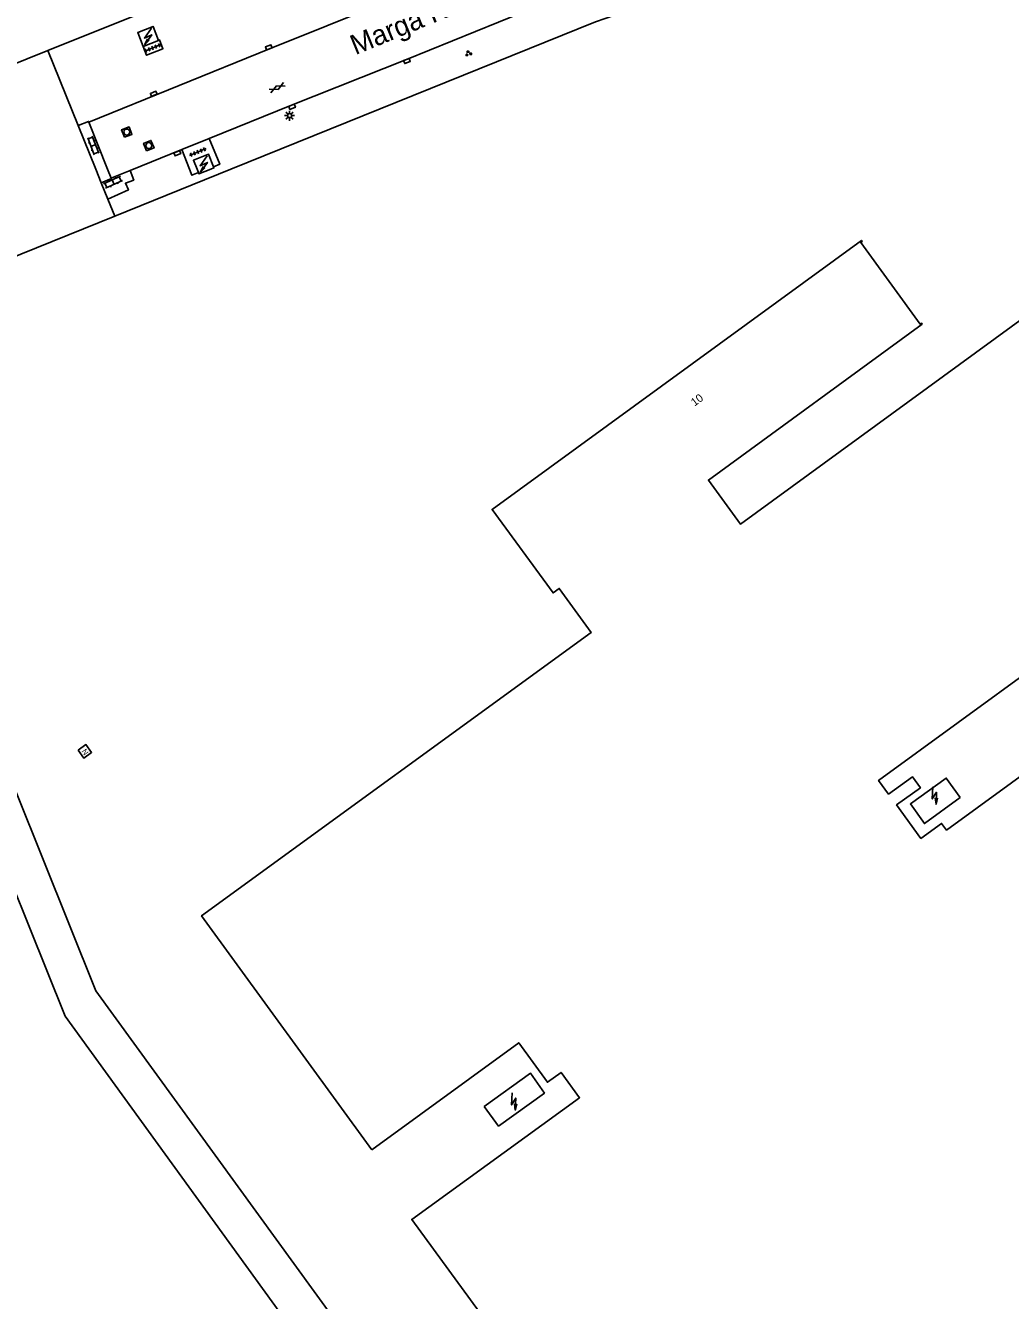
# Model space of a CAD drawing. Extents: x 126000 to 131009, y 393000 to 395500.
# Drawn here: x 130441.7 to 130564.8, y 393858.6 to 394018 of the extents above; entities that cross this region are included whole.
import ezdxf

# ---------------------------------------------------------------- set-up
doc = ezdxf.new("R2010")
doc.units = 0
for name, color, linetype in [('gg-afsc-hekwerk', 7, 'Continuous'), ('gg-anno-huisnummerreeks BGT', 7, 'Continuous'), ('gg-anno-openbare ruimte label', 7, 'Continuous'), ('gg-bbg-hoofdgebouw', 7, 'Continuous'), ('gg-bbg-lage trafo', 7, 'Continuous'), ('gg-knt-verharding', 7, 'Continuous'), ('gt-symb-gesloten verharding', 7, 'Continuous'), ('gt-symb-groenvak', 7, 'Continuous'), ('gt-symb-klinker verharding', 7, 'Continuous'), ('gt-symb-kolk', 7, 'Continuous'), ('gt-symb-lichtmast', 7, 'Continuous'), ('gt-symb-nortonput', 7, 'Continuous'), ('gt-symb-rioolschacht', 7, 'Continuous'), ('gt-symb-tegel verharding', 7, 'Continuous'), ('gt-symb-trafo symbool', 7, 'Continuous')]:
    doc.layers.add(name, color=color, linetype=linetype)

# ---------------------------------------------------------------- blocks, each defined once
blk = doc.blocks.new('gt0-KL1')
at = {"layer": 'gt-symb-klinker verharding'}
for p, q in [((-1.15, 0.3), (1.15, 0.3)), ((-1, -0.3), (-1, 0.3)), ((-0.5, 0.3), (-0.5, 0.45)), ((0, -0.3), (0, 0.3)), ((0.5, 0.3), (0.5, 0.45)), ((1, -0.3), (1, 0.3)), ((-1.15, -0.3), (1.15, -0.3)), ((-0.5, -0.45), (-0.5, -0.3)), ((0.5, -0.45), (0.5, -0.3))]:
    blk.add_line(p, q, dxfattribs=at)
blk = doc.blocks.new('gt0-HSP')
at = {"layer": 'gt-symb-trafo symbool'}
for points in [[(0.77, 0.75), (-0.53, 0), (0.47, 0), (-0.83, -0.75)], [(-0.22, -0.24), (-0.83, -0.75), (-0.08, -0.48)]]:
    blk.add_lwpolyline(points, dxfattribs=at)
blk = doc.blocks.new('gt0-TEG1')
at = {"layer": 'gt-symb-tegel verharding'}
for p, q in [((-1.12, 0), (1.12, 0)), ((-0.9, -0.25), (-0.9, 0.25)), ((-0.45, -0.25), (-0.45, 0.25)), ((0, -0.25), (0, 0.25)), ((0.45, -0.25), (0.45, 0.25)), ((0.9, -0.25), (0.9, 0.25))]:
    blk.add_line(p, q, dxfattribs=at)
blk = doc.blocks.new('gt0-KOLK')
at = {"layer": 'gt-symb-kolk'}
blk.add_lwpolyline([(0, 0), (0.38, 0), (0.38, 0.4), (-0.37, 0.4), (-0.37, 0), (0, 0)], dxfattribs=at)
blk = doc.blocks.new('gt0-RS')
at = {"layer": 'gt-symb-rioolschacht'}
blk.add_lwpolyline([(-0.5, -0.5), (0.5, -0.5), (0.5, 0.5), (-0.5, 0.5)], close=True, dxfattribs=at)
blk.add_circle((0, 0), 0.375, dxfattribs=at)
blk = doc.blocks.new('gt0-LMAST')
at = {"layer": 'gt-symb-lichtmast'}
for p, q in [((-0.18, 0.17), (-0.45, 0.44)), ((0, 0.25), (0, 0.62)), ((0.17, 0.17), (0.44, 0.44)), ((-0.25, 0), (-0.63, 0)), ((-0.18, -0.18), (-0.45, -0.45)), ((0, -0.25), (0, -0.63)), ((0.44, -0.45), (0.17, -0.18)), ((0.25, 0), (0.62, 0))]:
    blk.add_line(p, q, dxfattribs=at)
blk.add_circle((0, 0), 0.25, dxfattribs=at)
blk = doc.blocks.new('gt0-GESVH1')
at = {"layer": 'gt-symb-gesloten verharding'}
for p, q in [((-0.99, -0.26), (0.01, 0.24)), ((0.01, -0.26), (-0.99, 0.24)), ((0.01, 0.24), (1.01, -0.26)), ((1.01, 0.24), (0.01, -0.26))]:
    blk.add_line(p, q, dxfattribs=at)
blk = doc.blocks.new('gt0-GRVAK')
at = {"layer": 'gt-symb-groenvak'}
for p, q in [((-0.11, 0.19), (-0.23, 0.24)), ((-0.18, 0.15), (0.09, 0.15)), ((-0.09, 0.21), (-0.16, 0.32)), ((-0.05, 0.21), (-0.05, 0.39)), ((0, 0.21), (0.06, 0.32)), ((0.01, 0.19), (0.13, 0.24)), ((0.26, -0.05), (0.2, 0.06)), ((0.3, -0.05), (0.3, 0.13)), ((0.35, -0.05), (0.41, 0.06)), ((-0.25, -0.23), (-0.36, -0.18)), ((-0.32, -0.26), (-0.05, -0.26)), ((-0.23, -0.21), (-0.29, -0.1)), ((-0.18, -0.2), (-0.18, -0.02)), ((-0.14, -0.21), (-0.07, -0.1)), ((-0.12, -0.23), (0, -0.18)), ((0.24, -0.07), (0.12, -0.02)), ((0.17, -0.11), (0.44, -0.11)), ((0.37, -0.07), (0.49, -0.02))]:
    blk.add_line(p, q, dxfattribs=at)
blk = doc.blocks.new('gt0-NPUT')
at = {"layer": 'gt-symb-nortonput'}
blk.add_lwpolyline([(-0.57, -0.61), (-0.57, 0.59), (0.63, 0.59), (0.63, -0.61)], close=True, dxfattribs=at)
blk.add_text('N', height=0.7, dxfattribs=at).set_placement((-0.22, -0.38))

msp = doc.modelspace()

# ---------------------------------------------------------------- linework, layer by layer
at = {"layer": 'gg-afsc-hekwerk'}
for p, q in [((130444.5, 394014.83), (130448.28, 394005.45)), ((130448.28, 394005.45), (130450.48, 394000)), ((130450.48, 394000), (130451.16, 393998.32)), ((130452.86, 393994.13), (130467.38, 394000)), ((130451.16, 393998.32), (130451.99, 393996.28)), ((130451.99, 393996.28), (130452.86, 393994.13))]:
    msp.add_line(p, q, dxfattribs=at)
for points in [[(130467.38, 394000), (130512.92, 394018.41), (130515.32, 394019.25), (130518.42, 394020.6)], [(130518.08, 393804.24), (130450.49, 393897.35), (130417.4, 393979.8), (130452.86, 393994.13)]]:
    msp.add_lwpolyline(points, dxfattribs=at)
at = {"layer": 'gg-bbg-hoofdgebouw'}
msp.add_line((130531.78, 394049.96), (130444.5, 394014.83), dxfattribs=at)
for points in [[(130380.23, 393988.91), (130407.67, 394000), (130444.5, 394014.83)], [(130566.84, 393981.79), (130531.05, 393955.65), (130527.03, 393961.16), (130553.72, 393980.66), (130553.64, 393980.78), (130553.47, 393980.65), (130546.07, 393990.85), (130546.24, 393990.98), (130546.15, 393991.1), (130500, 393957.49), (130507.61, 393947.06), (130508.38, 393947.63), (130512.39, 393942.13), (130463.71, 393906.72), (130484.96, 393877.49)], [(130402.64, 393858), (130402.88, 393857.66), (130403.39, 393858.03), (130459.16, 393781.07), (130504.62, 393814.17), (130446.66, 393894.17), (130413.01, 393977.88), (130389.49, 393968.43), (130421.42, 393889.08), (130401.98, 393875.06)], [(130593.08, 393943.85), (130556.78, 393917.42), (130556.16, 393918.27), (130553.57, 393916.39), (130550.53, 393920.57), (130553.51, 393922.72), (130552.54, 393924.07), (130549.54, 393921.92), (130548.29, 393923.64), (130588.1, 393952.61)], [(130558.49, 393921.48), (130556.74, 393923.92), (130552.27, 393920.69), (130554.02, 393918.25), (130558.49, 393921.48)], [(130484.96, 393877.49), (130503.33, 393890.85), (130506.92, 393885.92), (130508.62, 393887.15), (130510.92, 393883.99), (130489.96, 393868.77), (130521.99, 393824.92)], [(130499.01, 393882.9), (130500.8, 393880.45), (130506.53, 393884.57), (130504.79, 393887.07), (130499.01, 393882.9)]]:
    msp.add_lwpolyline(points, dxfattribs=at)
at = {"layer": 'gg-bbg-lage trafo'}
for p, q in [((130458.33, 394016.11), (130456.41, 394015.36)), ((130463.31, 393999.58), (130463.14, 394000))]:
    msp.add_line(p, q, dxfattribs=at)
for points in [[(130456.41, 394015.36), (130455.74, 394017.08), (130457.65, 394017.85), (130458.33, 394016.11)], [(130465.19, 394000.31), (130464.57, 394001.88), (130462.69, 394001.12), (130463.14, 394000)], [(130464.85, 394000), (130465.25, 394000.16), (130465.19, 394000.31)], [(130464.85, 394000), (130463.38, 393999.41), (130463.31, 393999.58)]]:
    msp.add_lwpolyline(points, dxfattribs=at)
at = {"layer": 'gg-knt-verharding'}
for p, q in [((130451.97, 394000), (130449.61, 394005.9)), ((130464.67, 394003.84), (130461.22, 394002.45)), ((130461.22, 394002.45), (130454.77, 393999.85)), ((130452.42, 393998.89), (130451.97, 394000)), ((130452.92, 393999.09), (130452.42, 393998.89)), ((130454.77, 393999.85), (130452.92, 393999.09))]:
    msp.add_line(p, q, dxfattribs=at)
for points in [[(130449.61, 394005.9), (130472.17, 394015.05), (130486.52, 394020.79), (130515.2, 394032.37), (130522.34, 394035.45), (130529.4, 394038.71), (130533.46, 394040.81), (130537.48, 394042.99)], [(130512.1, 394022.94), (130503.68, 394019.56), (130489.29, 394013.72), (130474.94, 394007.99), (130464.67, 394003.84)], [(130458.33, 394016.11), (130458.45, 394016.16), (130458.87, 394015.07), (130456.84, 394014.25), (130456.41, 394015.36)], [(130449.61, 394005.9), (130449.58, 394005.98), (130448.28, 394005.45)], [(130465.19, 394000.31), (130465.97, 394000.63), (130464.67, 394003.84)], [(130463.31, 393999.58), (130462.5, 393999.26), (130461.22, 394002.45)], [(130451.16, 393998.32), (130452.44, 393998.84), (130452.42, 393998.89)], [(130451.99, 393996.28), (130454.57, 393997.43), (130454.19, 393998.26), (130455.24, 393998.64), (130454.77, 393999.85)]]:
    msp.add_lwpolyline(points, dxfattribs=at)

# ---------------------------------------------------------------- block references
at = {"layer": 'gt-symb-gesloten verharding', "rotation": -154.53665493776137}
msp.add_blockref('gt0-GESVH1', (130473.17, 394010.19), dxfattribs=at)
at = {"layer": 'gt-symb-groenvak'}
msp.add_blockref('gt0-GRVAK', (130497.03, 394014.47), dxfattribs=at)
at = {"layer": 'gt-symb-klinker verharding'}
for p, rotation in [((130450.17, 394002.97), 111.04574081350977), ((130452.64, 393998.39), -155.74091554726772)]:
    msp.add_blockref('gt0-KL1', p, dxfattribs=dict(at, rotation=rotation))
at = {"layer": 'gt-symb-kolk'}
for p, rotation in [((130472.17, 394015.05), 21.84397691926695), ((130489.29, 394013.72), -158.23049831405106), ((130457.8, 394009.24), 22.024845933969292), ((130474.94, 394007.99), -157.97515406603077), ((130460.6, 394002.19), -158.0497154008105)]:
    msp.add_blockref('gt0-KOLK', p, dxfattribs=dict(at, rotation=rotation))
at = {"layer": 'gt-symb-lichtmast'}
msp.add_blockref('gt0-LMAST', (130474.7, 394006.7), dxfattribs=at)
at = {"layer": 'gt-symb-nortonput', "rotation": -53.989474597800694}
msp.add_blockref('gt0-NPUT', (130449.11, 393927.3), dxfattribs=at)
at = {"layer": 'gt-symb-rioolschacht'}
for p, rotation in [((130454.36, 394004.65), 21.09921225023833), ((130457.11, 394002.95), 22.28037103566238)]:
    msp.add_blockref('gt0-RS', p, dxfattribs=dict(at, rotation=rotation))
at = {"layer": 'gt-symb-tegel verharding'}
for p, rotation in [((130457.57, 394015.15), 22.28037103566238), ((130463.23, 394002.16), 22.641900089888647)]:
    msp.add_blockref('gt0-TEG1', p, dxfattribs=dict(at, rotation=rotation))
at = {"layer": 'gt-symb-trafo symbool'}
for p, rotation in [((130457.05, 394016.62), 24.258285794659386), ((130464, 394000.66), 24.258285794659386), ((130555.28, 393921.76), 57.533200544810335), ((130502.71, 393883.54), 57.53320054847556)]:
    msp.add_blockref('gt0-HSP', p, dxfattribs=dict(at, rotation=rotation))

# ---------------------------------------------------------------- texts
at = {"layer": 'gg-anno-huisnummerreeks BGT'}
msp.add_text('10', height=1, rotation=36.1, dxfattribs=at).set_placement((130525.29, 393970.34))
at = {"layer": 'gg-anno-openbare ruimte label'}
msp.add_text('Marga Klompéweg', height=2.5, rotation=22.3, dxfattribs=at).set_placement((130482.92, 394014.25))

doc.saveas('drawing.dxf')
